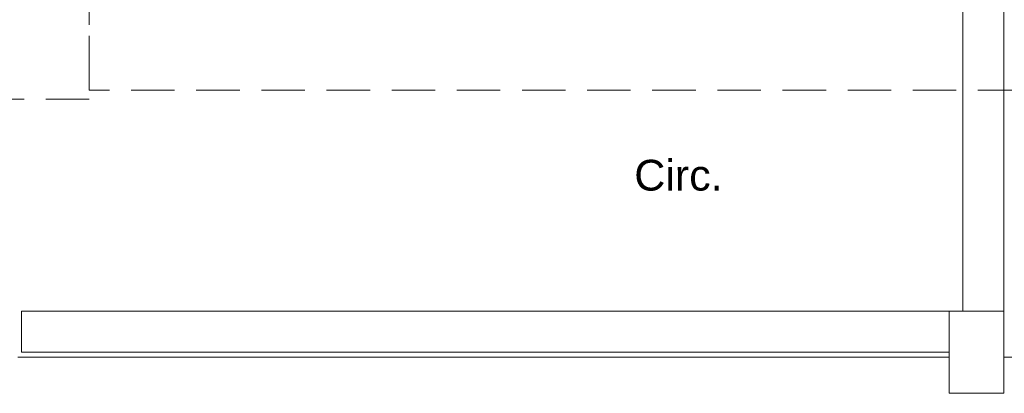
# Model space of a CAD drawing. Header units: millimetres. Extents: x 321 to 585, y -277 to 9.
# Tile 555 of 656: x 345.19 to 352.39, y -101.17 to -98.44. Entities that reach past the tile are written whole.
import ezdxf

# ---------------------------------------------------------------- set-up
doc = ezdxf.new("R2010")
doc.units = ezdxf.units.MM
doc.header["$MEASUREMENT"] = 0
doc.linetypes.add('HIDDEN2', pattern=[0.47625, 0.3175, -0.15875])
doc.linetypes.add('NULL', pattern=[0])
for name, color, linetype, lineweight in [('Ambiente-Textos', 251, 'Continuous', 5), ('DI-Detalhes', 5, 'HIDDEN2', 9), ('IFC-Laje-Contorno', 134, 'Continuous', 5), ('IFC-Pilar-Contorno', 83, 'Continuous', 5), ('IFC-Viga-Contorno', 66, 'Continuous', 5)]:
    doc.layers.add(name, color=color, linetype=linetype, lineweight=lineweight)
doc.styles.add('Arial', font='arial.ttf')

msp = doc.modelspace()

# ---------------------------------------------------------------- linework, layer by layer
at = {"layer": 'DI-Detalhes'}
for points in [[(339.883, -92.8445), (345.6967, -92.8445), (345.6967, -99.0215), (339.883, -99.0215), (339.883, -92.8445)], [(345.6967, -92.8445), (354.8938, -92.8445), (354.8938, -98.9552), (345.6967, -98.9552), (345.6967, -92.8445)]]:
    msp.add_lwpolyline(points, dxfattribs=at)
at = {"layer": 'IFC-Laje-Contorno', "color": 7, "lineweight": 5}
for p, q in [((345.1759, -100.9086), (351.9847, -100.9086)), ((352.3847, -100.9086), (359.0137, -100.9086))]:
    msp.add_line(p, q, dxfattribs=at)
at = {"layer": 'IFC-Pilar-Contorno', "color": 7, "lineweight": 5}
for p, q in [((351.9847, -100.6877), (351.9847, -100.5715)), ((351.9847, -100.5715), (352.1112, -100.5715)), ((352.1112, -100.5715), (352.3072, -100.5715)), ((352.3072, -100.5715), (352.3847, -100.5715)), ((352.3847, -100.8655), (352.3847, -100.5715)), ((351.9847, -100.9818), (351.9847, -100.6877)), ((352.3847, -101.0552), (352.3847, -100.8655)), ((351.9847, -101.1715), (351.9847, -100.9818)), ((352.3847, -101.1715), (352.3847, -101.0552)), ((351.9847, -101.1715), (352.0622, -101.1715)), ((352.0622, -101.1715), (352.2583, -101.1715)), ((352.2583, -101.1715), (352.3847, -101.1715))]:
    msp.add_line(p, q, dxfattribs=at)
at = {"layer": 'IFC-Viga-Contorno', "color": 7, "lineweight": 5}
for p, q in [((352.0847, -100.5708), (352.0847, -98.3644)), ((352.3847, -100.5708), (352.3847, -98.3644)), ((345.2013, -100.8708), (345.2013, -100.5708)), ((345.2013, -100.5708), (352.0847, -100.5708)), ((351.9847, -100.8708), (351.9847, -100.5715)), ((352.0847, -100.5708), (352.3847, -100.5708)), ((352.3847, -100.5715), (352.3847, -100.5708)), ((345.2013, -100.8708), (351.9847, -100.8708))]:
    msp.add_line(p, q, dxfattribs=at)

# ---------------------------------------------------------------- texts
at = {"layer": 'Ambiente-Textos', "color": 7, "linetype": 'NULL', "lineweight": 5, "insert": (350.005, -99.6934), "char_height": 0.225, "width": 1.352035, "attachment_point": 8, "line_spacing_factor": 0.9, "style": 'Arial'}
msp.add_mtext('Circ.', dxfattribs=at)

doc.saveas('drawing.dxf')
